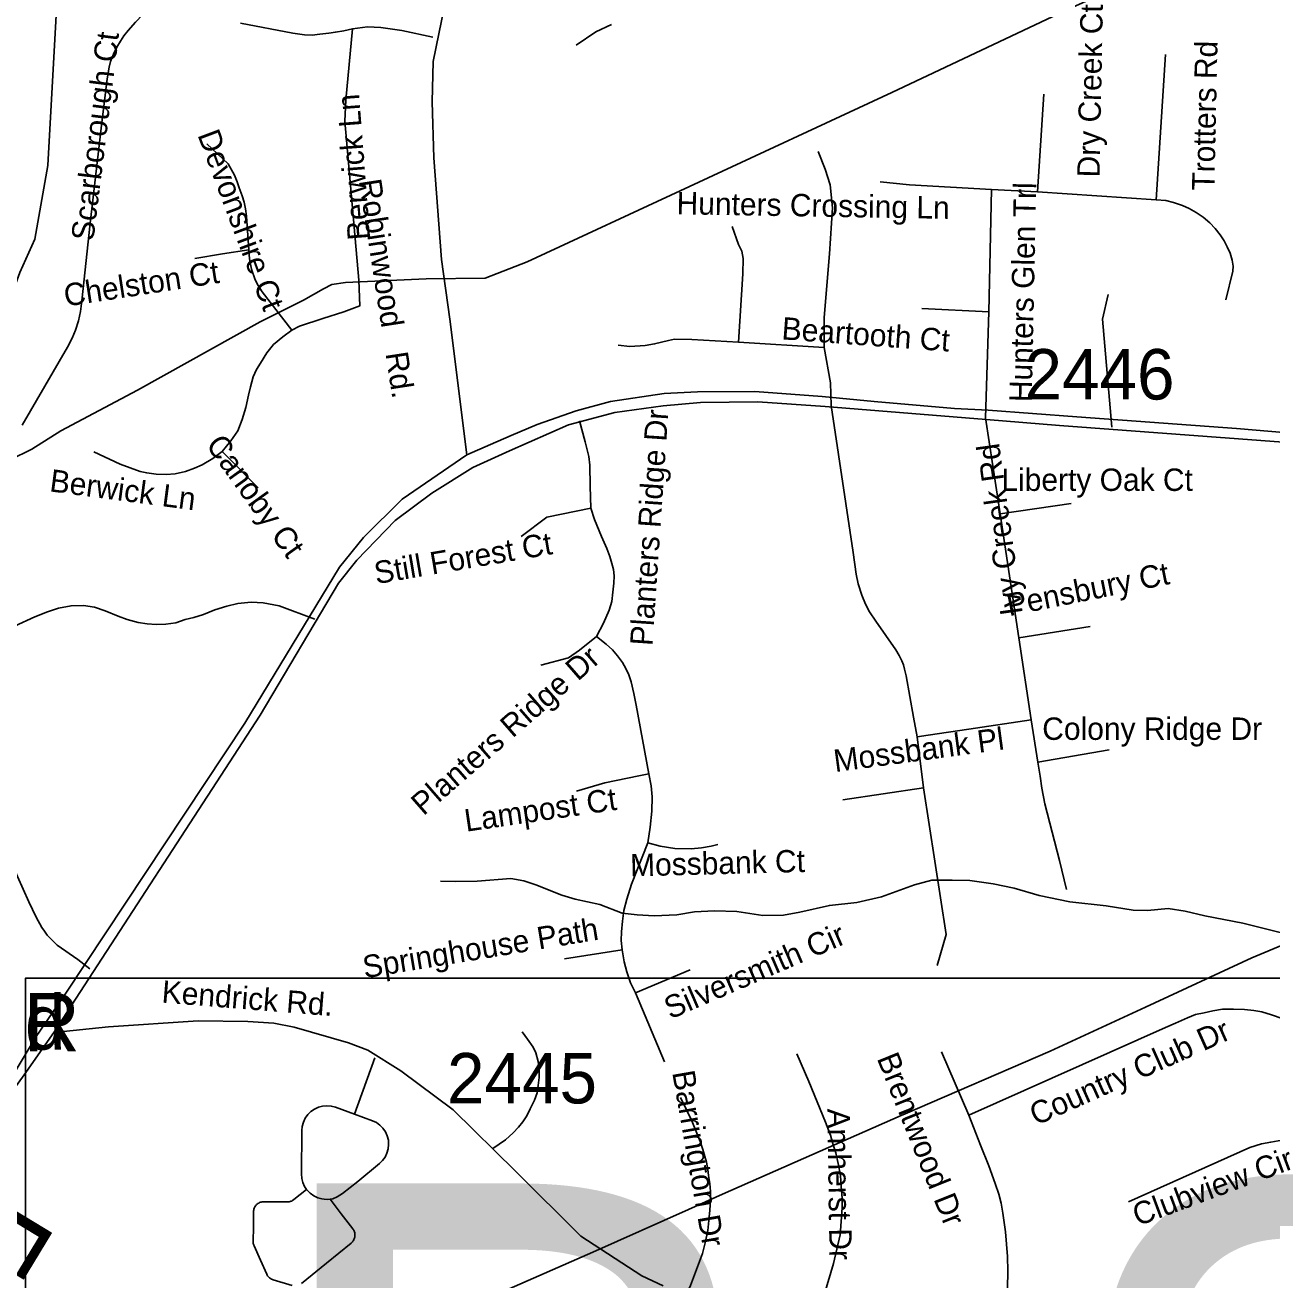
# Model space of a CAD drawing. Extents: x 1268485 to 1426702, y 514839 to 616766.
# Drawn here: x 1355188 to 1358839, y 540290 to 543965 of the extents above; entities that cross this region are included whole.
import ezdxf

# ---------------------------------------------------------------- set-up
doc = ezdxf.new("R2010")
doc.units = 0
for name, color, linetype in [('Old_Level_10', 7, 'Continuous'), ('Old_Level_11', 7, 'Continuous'), ('Old_Level_22', 7, 'Continuous'), ('Old_Level_3', 7, 'Continuous'), ('Old_Level_32', 7, 'Continuous'), ('Old_Level_35', 7, 'Continuous'), ('Old_Level_56', 7, 'Continuous'), ('Old_Level_59', 7, 'Continuous'), ('Old_Level_62', 7, 'Continuous'), ('Old_Level_8', 7, 'Continuous'), ('Old_Level_9', 7, 'Continuous')]:
    doc.layers.add(name, color=color, linetype=linetype)

msp = doc.modelspace()

# ---------------------------------------------------------------- linework, layer by layer
at = {"layer": 'Old_Level_3'}
msp.add_lwpolyline([(1362025.564, 538255.147), (1355189.046, 538255.147), (1355189.046, 541173.748), (1362025.564, 541173.748), (1362025.564, 538255.147)], dxfattribs=at)
at = {"layer": 'Old_Level_32'}
for points in [[(1356954.349, 546196.624), (1356927.49, 546029.305), (1356887.201, 545876.994), (1356796.162, 545677.386), (1356751.395, 545560.912), (1356706.63, 545460.118), (1356679.771, 545370.523), (1356664.103, 545292.128), (1356614.861, 545034.541), (1356585.763, 544882.229), (1356561.142, 544745.597), (1356487.424, 544364.805), (1356415.799, 544019.864), (1356382.225, 543858.593), (1356379.986, 543739.879), (1356384.463, 543576.368), (1356407.006, 543277.928), (1356431.627, 543103.217), (1356481.506, 542706.275)], [(1355271.402, 541014.281), (1355876.409, 541943.623), (1356105.025, 542330.345), (1356159.052, 542397.427), (1356271.109, 542513.569), (1356379.164, 542593.667), (1356498.775, 542668.681), (1356606.213, 542717.959), (1356778.56, 542794.114), (1356915.095, 542829.952), (1357056.106, 542850.111), (1357165.782, 542859.071), (1357333.652, 542861.311), (1357530.621, 542847.871), (1358002.006, 542809.793), (1358216.881, 542791.874), (1359330.429, 542708.999)], [(1359527.462, 542716.167), (1358735.545, 542782.955), (1358268.016, 542817.18), (1358007.661, 542837.121), (1357909.413, 542842.058), (1357673.628, 542862.588), (1357521.955, 542877.439), (1357325.008, 542891.689), (1357156.445, 542890.878), (1357059.174, 542885.452), (1356901.522, 542862.455), (1356801.228, 542834.881), (1356686.888, 542795.119), (1356611.385, 542762.743), (1356550.53, 542736.46), (1356481.506, 542706.275)], [(1356481.506, 542706.275), (1356291.657, 542576.425), (1356179.078, 542463.765), (1356108.715, 542377.705), (1355831.141, 541920.309), (1355304.735, 541126.771), (1355220.3, 541003.157), (1355104.593, 540812.261)], [(1355271.402, 541014.281), (1355431.811, 541030.862), (1355694.498, 541048.983), (1355839.482, 541046.359), (1355915.73, 541041.713), (1355975.361, 541029.633), (1356134.701, 540984.099), (1356191.399, 540962.726), (1356288.175, 540902.324), (1356441, 540788.437), (1356623.258, 540608.284), (1356814.647, 540417.742), (1356993.421, 540302.042), (1357056.287, 540272.183)], [(1352691.153, 540585.577), (1352854.773, 540515.773), (1352976.734, 540459.443), (1353119.022, 540404.678), (1353199.393, 540373.959), (1353261.946, 540355.377), (1353339.855, 540346.434), (1353375.585, 540343.1), (1353527.884, 540353.374), (1353617.713, 540378.605), (1353711.542, 540399.045), (1354042.974, 540475.146), (1354247.964, 540487.472), (1354330.834, 540490.602), (1354639.945, 540495.393), (1354751.445, 540520.331), (1354803.043, 540542.237), (1354864.305, 540573.072), (1354923.06, 540606.142), (1354932.708, 540613.308), (1355064.804, 540725.515), (1355184.662, 540890.168), (1355271.402, 541014.281)]]:
    msp.add_lwpolyline(points, dxfattribs=at)
at = {"layer": 'Old_Level_35'}
for p, q in [((1358527.467, 543878.25), (1358499.785, 543453.075)), ((1358171.292, 543762.857), (1358152.632, 543476.245)), ((1358018.015, 543483.576), (1358009.608, 543124.94)), ((1358018.015, 543483.576), (1358152.632, 543476.245)), ((1358152.632, 543476.245), (1358499.785, 543453.075)), ((1357813.886, 543134.424), (1358009.608, 543124.94)), ((1358009.608, 543124.94), (1358000.586, 542814.901)), ((1357527.531, 543020.927), (1357277.162, 543035.999)), ((1358000.586, 542814.901), (1358043.544, 542533.313)), ((1355764.39, 542715.861), (1355870.402, 542609.49)), ((1358043.544, 542533.313), (1358251.467, 542563.251)), ((1358043.544, 542533.313), (1358097.268, 542170.064)), ((1358097.268, 542170.064), (1358307.036, 542203.692)), ((1358097.268, 542170.064), (1358133.972, 541930.46)), ((1358133.972, 541930.46), (1358153.657, 541805.942)), ((1357799.532, 541880.633), (1357819.012, 541731.457)), ((1358153.657, 541805.942), (1358362.4, 541841.878)), ((1357582.075, 541695.983), (1357819.012, 541731.457)), ((1356935.648, 541256.915), (1356766.993, 541229.797)), ((1356975.325, 541130.193), (1357135.369, 541198.117)), ((1356975.325, 541130.193), (1357059.909, 540928.934)), ((1357871.3, 540957.642), (1357951.271, 540771.916)), ((1356212.019, 540940.674), (1356152.349, 540775.299))]:
    msp.add_line(p, q, dxfattribs=at)
for points in [[(1355580.356, 544050.442), (1355552.469, 544016.865), (1355511.254, 543972.932), (1355489.518, 543948.583), (1355477.215, 543933.255), (1355466.655, 543917.62), (1355456.3, 543900.088), (1355446.355, 543879.429), (1355438.05, 543858.513), (1355433.744, 543841.699), (1355428.413, 543807.302), (1355410.47, 543662.689), (1355378.38, 543384.895), (1355353.261, 543157.748), (1355349.365, 543125.709), (1355343.726, 543099), (1355335.626, 543071.113), (1355325.784, 543047.892), (1355311.635, 543021.901), (1355179.274, 542793.319)], [(1355818.217, 543970.062), (1355971.903, 543940.944), (1356006.249, 543935.92), (1356027.985, 543935.203), (1356050.541, 543937.868), (1356076.89, 543940.944), (1356096.575, 543944.328), (1356120.771, 543947.763), (1356146.3, 543953.504)], [(1356146.3, 543953.504), (1356126.41, 543745.325), (1356123.539, 543683.861), (1356164.755, 543217.572), (1356168.24, 543142.882), (1356120.771, 543125.452), (1356059.358, 543105.204)], [(1356146.3, 543953.504), (1356189.873, 543959.553), (1356229.038, 543957.503), (1356290.862, 543949.044), (1356381.905, 543929.923)], [(1355719.484, 543616.962), (1355782.64, 543558.727), (1355800.582, 543525.765), (1355808.989, 543506.08), (1355814.833, 543488.497), (1355822.83, 543464.608), (1355828.777, 543446.256), (1355832.878, 543426.571), (1355835.748, 543405.246), (1355842.515, 543306.923)], [(1357527.531, 543020.927), (1357527.633, 543108.895), (1357543.012, 543295.389), (1357551.727, 543429.288), (1357545.268, 543497.417), (1357530.504, 543542.836), (1357509.999, 543594.766)], [(1357691.265, 543506.183), (1357777.797, 543496.546), (1358018.015, 543483.576)], [(1358499.785, 543453.075), (1358528.082, 543450.819), (1358550.741, 543445.128), (1358576.782, 543436.619), (1358596.98, 543427.648), (1358616.87, 543415.755), (1358637.785, 543402.17), (1358657.47, 543385.766), (1358672.849, 543369.362), (1358687.51, 543350.138), (1358698.891, 543332.606), (1358707.913, 543315.074), (1358716.423, 543296.978), (1358722.472, 543276.73), (1358725.035, 543258.685), (1358724.01, 543244.177), (1358704.12, 543160.619)], [(1357277.162, 543035.999), (1357289.363, 543236.795), (1357290.593, 543281.189), (1357286.287, 543302.617), (1357276.342, 543321.995), (1357258.092, 543375.103)], [(1355842.515, 543306.923), (1355765.723, 543294.928), (1355684.215, 543281.651)], [(1355842.515, 543306.923), (1355844.463, 543280.164), (1355850.922, 543250.175), (1355861.38, 543219.058), (1355869.787, 543202.244), (1355881.783, 543184.046), (1355968.622, 543071.011)], [(1358359.53, 543176.1), (1358342.408, 543103.204), (1358370.09, 542787.065)], [(1356059.358, 543105.204), (1355991.588, 543082.853), (1355968.622, 543071.011)], [(1355968.622, 543071.011), (1355942.17, 543052.198), (1355914.899, 543029.232), (1355895.214, 543004.676), (1355876.656, 542974.791), (1355865.173, 542955.874), (1355855.331, 542935.01), (1355848.052, 542905.791), (1355841.798, 542880.62), (1355833.8, 542845.198), (1355823.138, 542810.082), (1355810.425, 542776.505), (1355790.534, 542747.541), (1355764.39, 542715.861)], [(1357277.162, 543035.999), (1357140.597, 543043.893), (1357089.129, 543044.816), (1357072.007, 543041.227), (1357031.1, 543031.231), (1357003.725, 543026.874), (1356959.024, 543024.003), (1356924.267, 543027.899)], [(1357548.549, 542850.837), (1357546.703, 542916.863), (1357527.531, 543020.927)], [(1357548.549, 542850.837), (1357612.217, 542420.432), (1357621.752, 542356.712), (1357627.083, 542328.056), (1357637.746, 542294.889), (1357648.922, 542268.95), (1357660.609, 542246.446), (1357678.962, 542219.019), (1357737.709, 542134.692), (1357747.244, 542119.006), (1357754.831, 542102.601), (1357759.855, 542091.169)], [(1356810.771, 542806.135), (1356827.38, 542744.26), (1356838.043, 542701.507), (1356841.016, 542675.825), (1356842.042, 542614.462), (1356844.297, 542550.435)], [(1355764.39, 542715.861), (1355737.836, 542695.612), (1355706.258, 542676.696), (1355683.292, 542666.751), (1355657.353, 542657.677), (1355626.595, 542650.859), (1355601.169, 542648.706), (1355571.231, 542649.629), (1355543.652, 542653.064), (1355524.992, 542657.062), (1355495.465, 542667.93), (1355465.629, 542678.9), (1355389.145, 542714.938)], [(1356640.27, 542466.979), (1356715.524, 542523.881), (1356844.297, 542550.435)], [(1356844.297, 542550.435), (1356855.575, 542517.268), (1356875.773, 542467.492), (1356891.254, 542431.813), (1356899.866, 542408.642), (1356906.325, 542387.982), (1356910.837, 542369.938), (1356912.477, 542352.303), (1356911.349, 542330.209), (1356908.889, 542304.526), (1356905.403, 542276.331), (1356897.918, 542251.674), (1356881.207, 542213.432), (1356860.599, 542174.165)], [(1355036.66, 542149.558), (1355216.286, 542231.323), (1355253.606, 542246.753), (1355285.286, 542257.313), (1355322.503, 542264.183), (1355358.49, 542264.695), (1355390.785, 542260.337), (1355422.466, 542249.419), (1355460.606, 542233.578), (1355486.34, 542224.3), (1355518.533, 542215.585), (1355545.292, 542211.74), (1355571.539, 542209.024), (1355599.836, 542210.612), (1355629.364, 542213.945), (1355656.123, 542224.3), (1355681.754, 542230.297), (1355709.641, 542239.064), (1355743.475, 542252.135), (1355777.924, 542263.055), (1355810.117, 542270.693), (1355849.384, 542275.05), (1355884.346, 542272.897), (1355931.918, 542263.618), (1356036.084, 542225.376)], [(1356860.599, 542174.165), (1356811.489, 542134.538), (1356779.091, 542112.136), (1356698.095, 542090.708)], [(1356860.599, 542174.165), (1356889.204, 542151.557), (1356907.863, 542134.948), (1356922.525, 542117.314), (1356936.673, 542097.68), (1356947.131, 542080.148), (1356955.743, 542062.001), (1356962.407, 542041.137), (1356970.097, 542007.355), (1356976.863, 541973.214), (1357013.875, 541772.108)], [(1357759.855, 542091.169), (1357763.238, 542078.2), (1357767.852, 542059.13), (1357788.87, 541937.79), (1357799.532, 541880.633)], [(1357799.532, 541880.633), (1357832.033, 541884.836), (1357951.783, 541902.368), (1358133.972, 541930.46)], [(1358153.657, 541805.942), (1358160.014, 541765.496), (1358164.833, 541729.765), (1358174.367, 541684.141), (1358217.018, 541517.946), (1358237.421, 541433.055)], [(1357013.875, 541772.108), (1356984.86, 541766.111), (1356885.718, 541745.503), (1356802.261, 541720.897)], [(1357013.875, 541772.108), (1357020.642, 541736.429), (1357023.615, 541704.236), (1357022.59, 541663.021), (1357018.079, 541616.166), (1357011.004, 541569.927)], [(1357819.012, 541731.457), (1357885.039, 541301.924), (1357858.28, 541211.138)], [(1355102.79, 541612.835), (1355165.536, 541471.4), (1355198.652, 541397.376), (1355219.977, 541351.803), (1355236.381, 541322.429), (1355244.276, 541310.793), (1355252.58, 541299.668), (1355281.903, 541270.038), (1355342.086, 541228.31), (1355377.457, 541200.885)], [(1357011.004, 541569.927), (1356963.74, 541449.203), (1356949.591, 541404.86), (1356941.082, 541372.206), (1356936.673, 541340.525), (1356934.623, 541308.793), (1356933.085, 541284.136), (1356935.648, 541256.915)], [(1357011.004, 541569.927), (1357047.709, 541559.879), (1357090.462, 541553.318), (1357137.829, 541552.293), (1357167.972, 541554.805), (1357196.269, 541559.879), (1357216.364, 541564.852)], [(1356935.648, 541256.915), (1356942.107, 541221.236), (1356949.591, 541192.068), (1356960.459, 541159.772), (1356975.325, 541130.193)], [(1357951.271, 540771.916), (1358527.16, 541028.897), (1358556.995, 541042.123), (1358591.238, 541057.604), (1358614.717, 541066.883), (1358640.041, 541072.368), (1358665.98, 541078.11), (1358693.764, 541082.365), (1358725.958, 541083.133), (1358758.253, 541081.852), (1358785.73, 541078.622), (1358809.721, 541074.624), (1358838.019, 541066.371), (1358868.776, 541055.606)], [(1356557.327, 540674.567), (1356594.544, 540700.353), (1356616.997, 540721.011), (1356632.171, 540737.365), (1356644.884, 540752.539), (1356656.982, 540770.737), (1356666.722, 540790.832), (1356678.923, 540816.258), (1356686.715, 540837.481), (1356690.406, 540859.371), (1356692.764, 540882.439), (1356692.764, 540906.123), (1356689.79, 540929.191), (1356683.741, 540955.233), (1356675.744, 540971.072), (1356658.828, 540994.705), (1356643.654, 541016.543)], [(1357447.663, 540951.49), (1357483.034, 540871.212), (1357531.222, 540751.821), (1357546.088, 540714.142), (1357554.495, 540685.64), (1357561.877, 540661.956), (1357568.541, 540630.788), (1357575.513, 540595.314), (1357577.768, 540564.608), (1357580.332, 540527.801), (1357580.742, 540501.503), (1357578.589, 540473.463), (1357574.59, 540422.148), (1357554.905, 540338.179), (1357494.005, 540134.05)], [(1357107.379, 540823.794), (1357140.392, 540755.307), (1357164.588, 540694.867), (1357172.791, 540672.056), (1357178.635, 540651.294), (1357182.838, 540634.429), (1357186.734, 540613.359), (1357189.297, 540595.417), (1357192.783, 540572.246), (1357194.526, 540548.665), (1357194.526, 540522.675), (1357193.091, 540494.275), (1357191.04, 540473.873), (1357186.734, 540434.861), (1357179.045, 540398.67), (1357171.253, 540367.041), (1357136.086, 540273.947), (1357122.758, 540243.138)], [(1356152.349, 540775.299), (1356096.575, 540795.65), (1356084.272, 540798.931), (1356071.456, 540800.059), (1356058.743, 540798.931), (1356046.337, 540795.65), (1356034.752, 540790.166), (1356024.294, 540782.886), (1356015.272, 540773.812), (1356007.89, 540763.304), (1356002.456, 540751.667), (1355999.175, 540739.313), (1355998.047, 540727.317), (1355996.714, 540600.082), (1355997.74, 540587.317), (1356000.918, 540574.861), (1356006.147, 540563.173), (1356011.991, 540554.766)], [(1356080.581, 540526.109), (1356088.885, 540527.442), (1356101.701, 540533.184), (1356116.67, 540542.77), (1356162.396, 540578.039), (1356225.142, 540630.43), (1356234.267, 540639.401), (1356241.854, 540649.756), (1356247.391, 540661.239), (1356250.876, 540673.542), (1356252.209, 540686.307), (1356251.389, 540699.071), (1356248.211, 540711.476), (1356242.982, 540723.164), (1356235.703, 540733.827), (1356226.885, 540743.004), (1356216.53, 540750.539), (1356205.047, 540756.127), (1356152.349, 540775.299)], [(1357951.271, 540771.916), (1357985.925, 540684.82), (1358010.121, 540624.176), (1358028.883, 540572.041), (1358039.136, 540540.566), (1358045.902, 540514.524), (1358050.721, 540485.356), (1358058.616, 540430.812), (1358064.255, 540358.582), (1358065.895, 540315.623), (1358064.46, 540265.745), (1358057.385, 540218.634), (1358045.287, 540157.426), (1358032.471, 540104.061), (1357993.101, 539980.773)], [(1358418.892, 540518.574), (1358774.145, 540677.233), (1358808.594, 540688.05), (1358835.455, 540693.484), (1358857.396, 540697.328), (1358883.54, 540701.121), (1358907.634, 540704.454), (1358933.88, 540707.17), (1359099.768, 540704.454)], [(1356011.991, 540554.766), (1355993.536, 540539.95), (1355974.979, 540524.982), (1355970.775, 540522.111), (1355968.52, 540520.932), (1355965.957, 540520.01), (1355963.598, 540519.24), (1355961.138, 540518.728), (1355958.472, 540518.42), (1355955.909, 540518.317), (1355921.358, 540518.625), (1355886.909, 540518.882), (1355884.243, 540518.83), (1355881.578, 540518.42), (1355879.117, 540517.959), (1355876.656, 540517.19), (1355874.093, 540516.164), (1355871.838, 540514.986), (1355869.582, 540513.601), (1355867.532, 540512.063), (1355865.584, 540510.32), (1355863.841, 540508.424), (1355862.2, 540506.374), (1355860.765, 540504.169), (1355859.535, 540501.913), (1355858.509, 540499.504), (1355857.792, 540497.044), (1355857.176, 540494.481), (1355856.766, 540491.917), (1355856.664, 540489.303), (1355856.049, 540445.678), (1355855.331, 540402.105), (1355855.331, 540399.49), (1355855.741, 540396.927), (1355856.254, 540394.313), (1355856.971, 540391.8), (1355857.997, 540389.391), (1355876.759, 540347.868), (1355895.419, 540306.448), (1355896.649, 540304.141), (1355897.879, 540301.937), (1355899.52, 540299.886), (1355901.16, 540297.938), (1355903.006, 540296.195), (1355904.954, 540294.555), (1355907.107, 540293.17), (1355909.362, 540291.94), (1355911.72, 540290.864), (1355914.078, 540290.044), (1355969.545, 540273.383)], [(1356011.991, 540554.766), (1356013.426, 540552.613), (1356022.346, 540543.488), (1356032.701, 540536.054), (1356044.389, 540530.518), (1356056.795, 540527.084), (1356063.049, 540526.417), (1356073.096, 540525.546), (1356080.581, 540526.109)], [(1355997.124, 540278.868), (1356069.918, 540338.436), (1356142.609, 540397.952), (1356144.454, 540399.695), (1356146.3, 540401.54), (1356147.838, 540403.54), (1356149.376, 540405.744), (1356150.606, 540407.999), (1356151.631, 540410.358), (1356152.349, 540412.818), (1356152.964, 540415.33), (1356153.374, 540417.944), (1356153.579, 540420.508), (1356153.477, 540423.071), (1356153.272, 540425.634), (1356152.759, 540428.197), (1356152.144, 540430.709), (1356151.119, 540433.067), (1356149.991, 540435.426), (1356148.76, 540437.629), (1356147.12, 540439.68), (1356113.081, 540482.998), (1356080.581, 540526.109)]]:
    msp.add_lwpolyline(points, dxfattribs=at)
at = {"layer": 'Old_Level_56'}
for points in [[(1352729.828, 541094.266), (1353239.688, 541433.167), (1353867.168, 541849.738), (1354537.247, 542295.065), (1354711.871, 542411.406), (1354935.097, 542546.578), (1355085.474, 542651.201), (1355144.324, 542692.036), (1355206.968, 542722.59), (1355292.297, 542776.699), (1355517.001, 542895.833), (1355875.601, 543096.112), (1356003.134, 543159.375), (1356061.818, 543192.01), (1356086.102, 543205.527), (1356126.225, 543210.722), (1356362.55, 543221.371), (1356534.678, 543223.708), (1356657.888, 543271.051), (1357132.971, 543492.595), (1357725.39, 543767.803), (1358232.838, 544006.704), (1358568.269, 544159.426), (1358861.738, 544304.988)], [(1356564.881, 540246.584), (1356802.93, 540350.639), (1356849.989, 540371.209), (1357130.301, 540496.489), (1357229.986, 540541.042), (1357753.473, 540771.617), (1357764.751, 540776.491), (1358189.672, 540960.128), (1358468.406, 541089.043), (1358780.045, 541233.177), (1359093.032, 541364.341), (1359315.131, 541453.513), (1359682.564, 541595.586), (1360033.594, 541727.984), (1360584.556, 541941.798), (1361122.406, 542152.27), (1361190.01, 542178.725), (1361831.823, 542422.724), (1362132.129, 542540.549), (1362261.62, 542591.355), (1362626.645, 542713.265)]]:
    msp.add_lwpolyline(points, dxfattribs=at)
at = {"layer": 'Old_Level_59'}
msp.add_lwpolyline([(1354576.241, 543031.104), (1354616.043, 543048.806), (1354748.717, 543048.806), (1354921.191, 543141.743), (1355067.131, 543150.594), (1355160.003, 543208.126), (1355171.995, 543240.486), (1355215.979, 543338.091), (1355254.016, 543553.96), (1355295.949, 544311.371), (1355323.016, 544379.756)], dxfattribs=at)
at = {"layer": 'Old_Level_62'}
for points in [[(1356905.3, 543966.32), (1356858.753, 543945.097), (1356801.851, 543906.035)], [(1358917.374, 541294.081), (1358754.152, 541334.322), (1358642.604, 541356.263), (1358584.984, 541369.745), (1358535.054, 541377.281), (1358474.871, 541371.949), (1358432.836, 541372.769), (1358353.173, 541385.073), (1358247.366, 541397.017), (1358157.758, 541415.267), (1358084.247, 541437.258), (1358022.424, 541449.972), (1357954.552, 541459.558), (1357902.571, 541460.583), (1357842.593, 541460.173), (1357792.253, 541447.203), (1357695.468, 541411.422), (1357622.982, 541394.813), (1357542.807, 541386.61), (1357456.275, 541366.977), (1357408.088, 541358.108), (1357348.008, 541356.878), (1357272.241, 541369.079), (1357206.214, 541370.411), (1357148.184, 541367.438), (1357095.999, 541358.673), (1357029.869, 541355.904), (1356979.837, 541359.339), (1356935.955, 541364.362), (1356870.544, 541389.481), (1356798.776, 541404.86), (1356758.995, 541416.343), (1356683.639, 541447.358), (1356647.857, 541458.789), (1356610.025, 541465.3), (1356511.805, 541457.405), (1356447.829, 541457.046), (1356403.743, 541457.918)]]:
    msp.add_lwpolyline(points, dxfattribs=at)

# ---------------------------------------------------------------- texts
at = {"layer": 'Old_Level_10'}
for s, height, rotation, p in [('Dry Creek Ct', 65.61666, 88.901853, (1358334.26, 543518.187)), ('Scarborough Ct', 65.61666, 82.943333, (1355387.249, 543330.444)), ('Trotters Rd', 65.61666, 88.760206, (1358670.256, 543479.495)), ('Berwick Ln', 65.6167, 94.400306, (1356198.349, 543337.452)), ('Devonshire Ct', 65.61666, 290.551444, (1355691.779, 543643.589)), ('Hunters Glen Trl', 65.61666, 88.809303, (1358135.495, 542860.093)), ('Hunters Crossing Ln', 65.61666, 359.020231, (1357095.079, 543410.916)), ('Chelston Ct', 65.61666, 8.779417, (1355306.481, 543140.218)), ('Beartooth Ct', 65.61666, 355.820478, (1357401.579, 543044.58)), ('Planters Ridge Dr', 65.61666, 86.091369, (1357024.523, 542145.497)), ('Canoby Ct', 65.6167, 305.683342, (1355714.942, 542735.505)), ('Ivy Creek Rd', 65.61666, 97.949186, (1358109.541, 542241.099)), ('Berwick Ln', 65.6167, 352.514122, (1355257.072, 542599.475)), ('Still Forest Ct', 65.61666, 9.665464, (1356215.897, 542327.441)), ('Pensbury Ct', 65.61666, 11.317867, (1358069.363, 542233.54)), ('Planters Ridge Dr', 65.61666, 41.094542, (1356354.208, 541647.247)), ('Mossbank Pl', 65.61666, 7.642481, (1357559.903, 541776.935)), ('Lampost Ct', 65.6167, 8.2807, (1356479.153, 541602.32)), ('Mossbank Ct', 65.61666, 1.462067, (1356960.17, 541471.5)), ('Springhouse Path', 65.61666, 9.379006, (1356182.068, 541173.078)), ('Silversmith Cir', 65.61666, 23.39015, (1357077.096, 541052.236)), ('Country Club Dr', 65.61666, 24.022889, (1358147.935, 540740.791)), ('Brentwood Dr', 65.61666, 291.966008, (1357681.079, 540938.976)), ('Barrington Dr', 65.61666, 279.933342, (1357082.418, 540897.509)), ('Amherst Dr', 65.6167, 270.847158, (1357536.891, 540791.461)), ('Clubview Cir', 65.61666, 20.371244, (1358445.883, 540446.489))]:
    msp.add_text(s, height=height, rotation=rotation, dxfattribs=at).set_placement(p)
for s, p in [('Liberty Oak Ct', (1358046.682, 542600.575)), ('Colony Ridge Dr', (1358166.34, 541871.436))]:
    msp.add_text(s, height=65.61666, dxfattribs=at).set_placement(p)
at = {"layer": 'Old_Level_11'}
for s, rotation, p in [('Robinwood   Rd.', 278.77255, (1356164.754, 543509.391)), ('Kendrick Rd.', 355.470606, (1355586.008, 541102.155))]:
    msp.add_text(s, height=65.61666, rotation=rotation, dxfattribs=at).set_placement(p)
at = {"layer": 'Old_Level_22'}
msp.add_text('F', height=246.062, rotation=238.753394, dxfattribs=at).set_placement((1355070.491, 540578.594))
at = {"layer": 'Old_Level_3'}
msp.add_text('B-3456', height=1788.0542, dxfattribs=at).set_placement((1355845.406, 538784.292))
at = {"layer": 'Old_Level_8'}
for s, p in [('2446', (1358114.471, 542868.305)), ('2445', (1356423.264, 540806.69))]:
    msp.add_text(s, height=147.6375, dxfattribs=at).set_placement(p)
at = {"layer": 'Old_Level_9'}
for s, height, p in [('d', 160.761, (1355186.98, 540964.213)), ('R', 170.603, (1355182.958, 540959.292))]:
    msp.add_text(s, height=height, dxfattribs=at).set_placement(p)

doc.saveas('drawing.dxf')
